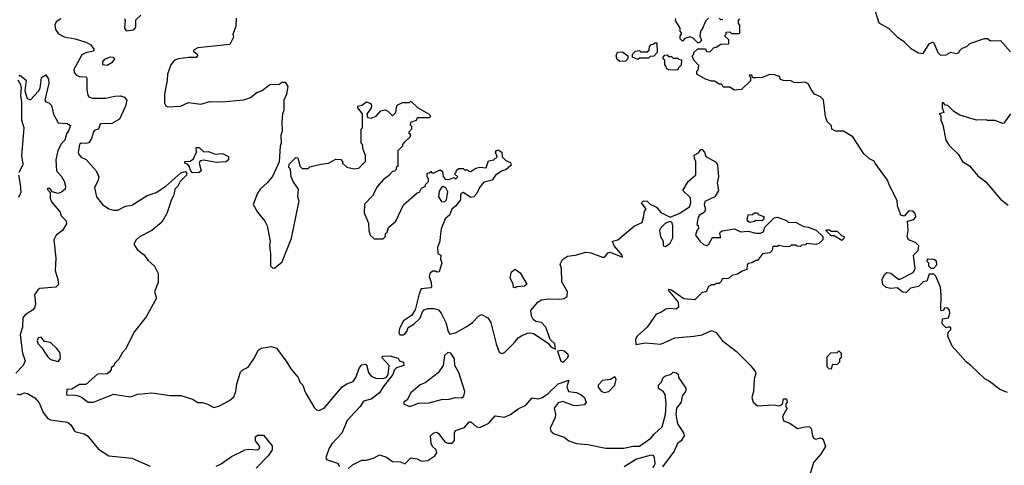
# Model space of a CAD drawing. Extents: x 2239805 to 2396427, y 665731 to 772158.
# Tile 257 of 326: x 2380584 to 2387004, y 698273 to 701180. Entities that reach past the tile are written whole.
import ezdxf

# ---------------------------------------------------------------- set-up
doc = ezdxf.new("R2010")
doc.units = 0

msp = doc.modelspace()

# ---------------------------------------------------------------- linework, layer by layer
at = {"layer": '0CON05XD'}
for points in [[(2380852.5, 701185), (2380821.2, 701165), (2380814.1, 701145.9), (2380818, 701115), (2380837.3, 701087.3), (2380875, 701068), (2380945, 701056), (2381015, 701034), (2381047.5, 701015), (2381070, 700985), (2381062.5, 700975), (2381015, 700964.5), (2380990, 700950), (2380936.9, 700855), (2380939.1, 700835), (2380955, 700818.2), (2380975, 700810), (2381015, 700806.9), (2381021.2, 700801.2), (2381021.5, 700721.5), (2381028, 700688), (2381036.1, 700676.1), (2381058, 700668), (2381145, 700668), (2381205, 700681.4), (2381242.3, 700682.3), (2381266.7, 700675), (2381282, 700655), (2381274.4, 700615), (2381235, 700531.2), (2381185, 700502.9), (2381115, 700501.2), (2381106.1, 700493.9), (2381097.5, 700465), (2381075, 700459.2), (2381065, 700448.8), (2381053.1, 700405), (2381035, 700377.5), (2381017.6, 700372.4), (2380985, 700374.3), (2380973.5, 700365), (2380965.6, 700315.6), (2380970, 700300), (2380985, 700282.5), (2381017.7, 700267.7), (2381083.3, 700195), (2381100, 700155), (2381093.6, 700126.4), (2381071.2, 700085), (2381084, 700025), (2381124.2, 699974.2), (2381165, 699946.7), (2381195, 699936.7), (2381225, 699936.7), (2381275, 699962.5), (2381315, 699970), (2381415, 700032.5), (2381475, 700052.5), (2381537.5, 700095), (2381635, 700181.2), (2381665, 700190), (2381672.5, 700185), (2381671.2, 700165), (2381630, 700125), (2381615.8, 700094.2), (2381596.7, 700075), (2381590, 700035), (2381573.1, 700006.9), (2381543.2, 699916.8), (2381510, 699860), (2381446.1, 699803.9), (2381365, 699763.3), (2381343.3, 699745), (2381327.5, 699715), (2381350.7, 699680.7), (2381396.4, 699646.4), (2381420.7, 699610.7), (2381463, 699573), (2381487.5, 699525), (2381486.7, 699465), (2381463.3, 699405), (2381476.4, 699363.6), (2381409.3, 699240.7), (2381332.5, 699145), (2381275, 699030), (2381255, 699010), (2381230, 698965), (2381201.7, 698938.3), (2381198.3, 698921.7), (2381181.7, 698908.3), (2381180, 698895), (2381168.3, 698881.7), (2381155, 698870), (2381091.7, 698868.3), (2381015, 698800), (2380975, 698800), (2380925, 698770), (2380891.7, 698768.3), (2380890, 698735), (2380895, 698730), (2380935, 698732.5), (2380967, 698727), (2380988.3, 698718.3), (2381030, 698685), (2381065.8, 698684.2), (2381195, 698736.7), (2381305, 698718.8), (2381355, 698736.2), (2381445, 698746.2), (2381565, 698727.5), (2381635, 698727.5), (2381710, 698705), (2381745, 698682.5), (2381775, 698683.3), (2381805, 698673.3), (2381850.7, 698650.7), (2381881.7, 698658.3), (2381952.5, 698695), (2381980.5, 698719.5), (2381994, 698755), (2382000, 698805), (2382025, 698880), (2382040, 698895), (2382075, 698913.3), (2382115, 698973.8), (2382138.8, 699025), (2382157.7, 699037.7), (2382225, 699048.9), (2382257.7, 699037.7), (2382326.1, 698946.1), (2382351.7, 698901.7), (2382400, 698845), (2382410, 698815), (2382430, 698795), (2382445, 698750), (2382505, 698650), (2382520, 698635), (2382535, 698631.2), (2382570, 698645), (2382686.7, 698785), (2382717.5, 698805), (2382759.5, 698820.5), (2382776.2, 698845), (2382799.7, 698910.3), (2382815, 698927.5), (2382833.8, 698933.8), (2382845, 698927.5), (2382858.3, 698878.3), (2382876.7, 698855), (2382905, 698841.9), (2382955, 698839.2), (2382974, 698846), (2382987, 698863), (2382992.5, 698925), (2382947.5, 698975), (2382950, 698985), (2382996.8, 698986.8), (2383053, 698973), (2383060, 698955), (2383087.5, 698945), (2383090, 698925), (2383040.7, 698909.3), (2383026.4, 698893.6), (2383016.7, 698865), (2382954, 698785), (2382931.2, 698745), (2382876.7, 698705), (2382825, 698691.2), (2382804.1, 698655.9), (2382764.2, 698615.8), (2382718.6, 698565), (2382685, 698483.3), (2382621.2, 698415), (2382602.5, 698385), (2382580, 698325), (2382585, 698310), (2382657, 698287), (2382670, 698265)], [(2381267, 701187), (2381272.5, 701175), (2381267.5, 701125), (2381278.3, 701108.3), (2381325, 701113.3), (2381336.4, 701123.6), (2381342.5, 701135), (2381341.7, 701178.3), (2381375, 701210)], [(2381995, 701190), (2381993.3, 701135), (2381973.3, 701085), (2381977.5, 701065), (2381955, 701017.5), (2381745, 700996.2), (2381718.3, 700981.7), (2381717.5, 700975), (2381742.5, 700955), (2381743.3, 700945), (2381735, 700933.3), (2381685, 700933.8), (2381620, 700925), (2381593.9, 700916.1), (2381570, 700885), (2381547.5, 700825), (2381546.7, 700785), (2381527.5, 700695), (2381527.5, 700635), (2381537, 700617), (2381550.7, 700610.7), (2381633.6, 700616.4), (2381685, 700640), (2381765, 700628.8), (2381825, 700646.2), (2381905, 700643.8), (2382045, 700656.7), (2382088.3, 700671.7), (2382130, 700705), (2382165, 700717.5), (2382215, 700757.5), (2382275, 700760), (2382295, 700772.5), (2382315, 700772.5), (2382332.5, 700745), (2382323.3, 700695), (2382307.5, 700655), (2382307, 700587), (2382297.5, 700565), (2382292.5, 700515), (2382296.7, 700455), (2382287.5, 700425), (2382290, 700375), (2382283.3, 700355), (2382277, 700253), (2382233, 700157), (2382197.5, 700115), (2382155, 700077.5), (2382135, 700047.5), (2382107.5, 699975), (2382133.9, 699923.9), (2382182.5, 699865), (2382197.5, 699835), (2382217.5, 699735), (2382212.5, 699705), (2382220, 699655), (2382220, 699575), (2382231.7, 699561.7), (2382245, 699560), (2382295, 699600), (2382357.5, 699755), (2382403.6, 699986.4), (2382406.7, 699995), (2382397.5, 700025), (2382402.5, 700075), (2382366.7, 700125), (2382353.3, 700155), (2382350, 700205), (2382340, 700215), (2382341.7, 700238.3), (2382385, 700280), (2382398.3, 700278.3), (2382410, 700225), (2382425, 700210), (2382465, 700210), (2382475, 700220), (2382548.3, 700238.3), (2382597, 700243), (2382645, 700270), (2382678.3, 700268.3), (2382690, 700255), (2382690, 700245), (2382718.3, 700218.3), (2382765, 700207.5), (2382795, 700212.5), (2382840, 700255), (2382840, 700295), (2382823, 700333), (2382820, 700365), (2382810, 700375), (2382810, 700465), (2382820, 700475), (2382820, 700565), (2382790, 700605), (2382790, 700615), (2382815, 700622.5), (2382845, 700643.3), (2382872.7, 700632.7), (2382878.8, 700618.8), (2382876.6, 700603.4), (2382847.5, 700565), (2382851.7, 700541.7), (2382875, 700537.5), (2382908.8, 700551.2), (2382940, 700585), (2382965, 700592.5), (2382983.3, 700585), (2383015, 700552.5), (2383036.7, 700575), (2383042.5, 700617.5), (2383050, 700625), (2383080.7, 700639.3), (2383125, 700640), (2383135, 700647.5), (2383177, 700607), (2383250, 700565), (2383260, 700555), (2383260, 700545), (2383255, 700540), (2383175, 700540), (2383168.3, 700521.7), (2383131.7, 700508.3), (2383130, 700495), (2383140, 700485), (2383140, 700465), (2383120, 700445), (2383130, 700435), (2383130, 700415), (2383091.7, 700378.3), (2383080, 700365), (2383080, 700355), (2383050, 700325), (2383050, 700225), (2383040, 700215), (2383038.3, 700201.7), (2383028.3, 700191.7), (2383015, 700190), (2382989.3, 700160.7), (2382953.6, 700136.4), (2382915, 700090), (2382885, 700030), (2382833, 699977), (2382830.7, 699920.7), (2382858.3, 699851.7), (2382860, 699805), (2382870, 699775), (2382895, 699750), (2382955, 699750), (2382970, 699765), (2382970, 699785), (2382980, 699795), (2382990, 699825), (2383037.5, 699865), (2383087, 699973), (2383175, 700050), (2383190, 700055), (2383205, 700080), (2383230, 700095), (2383230, 700105), (2383250, 700125), (2383250, 700145), (2383240, 700155), (2383241.7, 700178.3), (2383255, 700180), (2383265, 700190), (2383271.7, 700181.7), (2383285, 700180), (2383325, 700200), (2383340.7, 700190.7), (2383346.1, 700156.1), (2383359.3, 700139.3), (2383383, 700137), (2383415, 700150), (2383427.5, 700142.5), (2383440, 700155), (2383420, 700175), (2383430, 700185), (2383431.7, 700198.3), (2383445, 700210), (2383475, 700210), (2383485, 700200), (2383505, 700200), (2383511.7, 700191.7), (2383525, 700190), (2383558.3, 700211.7), (2383585, 700217.5), (2383626, 700214), (2383640, 700260), (2383675, 700266.7), (2383697.5, 700285), (2383686.7, 700315), (2383693.6, 700326.4), (2383705, 700330), (2383728, 700315), (2383730, 700285), (2383755, 700262.5), (2383785, 700247.5), (2383788.3, 700231.7), (2383755, 700200), (2383730, 700195), (2383687.5, 700165), (2383665, 700132.5), (2383610.5, 700119.5), (2383582, 700085), (2383564.4, 700045.6), (2383545.8, 700024.2), (2383525, 700020), (2383475, 700052.5), (2383463.6, 700046.4), (2383457.5, 700035), (2383457.5, 700005), (2383425.9, 699964.1), (2383402.5, 699945), (2383387.5, 699905), (2383359.3, 699880.7), (2383332.5, 699815), (2383326, 699764), (2383323.3, 699735), (2383307.5, 699695), (2383310, 699655), (2383330, 699645), (2383328.3, 699618.3), (2383336.7, 699595), (2383320, 699535), (2383305, 699532.5), (2383295, 699540), (2383275, 699540), (2383257.5, 699525), (2383253.3, 699505), (2383267.5, 699465), (2383270, 699435), (2383265, 699430), (2383202.5, 699425), (2383188.3, 699391.7), (2383163.6, 699286.4), (2383139.3, 699250.7), (2383086.7, 699215), (2383060, 699165), (2383057, 699137), (2383062.5, 699125), (2383083.8, 699123.8), (2383095, 699131.2), (2383108.8, 699145), (2383117.5, 699172.5), (2383155, 699193.8), (2383195, 699232.5), (2383210, 699275), (2383221.7, 699288.3), (2383245, 699296.7), (2383285, 699296.7), (2383315, 699287.5), (2383332.5, 699265), (2383363.3, 699205), (2383377.5, 699145), (2383388.3, 699128.3), (2383425, 699136.7), (2383495, 699176.7), (2383536.7, 699205), (2383575, 699246.7), (2383595, 699256.7), (2383635.9, 699235.9), (2383656.2, 699205), (2383690, 699065), (2383710.5, 699010.5), (2383725, 699003.3), (2383745, 699008.8), (2383810.8, 699075), (2383835, 699104), (2383859.1, 699120.9), (2383895, 699135.8), (2383917.7, 699137.7), (2383935, 699133.8), (2384029.3, 699069.3), (2384047.5, 699045), (2384078.3, 699031.7), (2384073.3, 699065), (2384043.6, 699093.6), (2384015, 699173.8), (2383986.2, 699205), (2383950.5, 699210.5), (2383933.3, 699225), (2383921.2, 699245), (2383916.4, 699283.6), (2383962.3, 699337.7), (2383985, 699353.3), (2384035, 699360), (2384106.4, 699356.4), (2384135, 699362), (2384153.3, 699375), (2384155.8, 699405.8), (2384119.3, 699469.3), (2384117.5, 699555), (2384107.5, 699585), (2384122.5, 699615), (2384155, 699637.5), (2384205, 699643.3), (2384275, 699663.3), (2384309.3, 699659.3), (2384385, 699630), (2384398.3, 699631.7), (2384420.7, 699659.3), (2384435, 699662.5), (2384515, 699630), (2384512.5, 699645), (2384461.2, 699705), (2384450, 699735), (2384485, 699743.3), (2384592.5, 699835), (2384643, 699857), (2384650.7, 699889.3), (2384658.3, 699931.7), (2384670, 699945), (2384637.5, 699985), (2384651.7, 699998.3), (2384675, 699996.7), (2384695, 699977.5), (2384736.4, 699956.4), (2384765, 699922.5), (2384825, 699892.5), (2384883.6, 699916.4), (2384951.7, 699958.3), (2384960.8, 699985), (2384957.5, 700017.5), (2384907.5, 700065), (2384942.5, 700125), (2384992.5, 700167.5), (2384993.3, 700255), (2384983.3, 700275), (2384983, 700297), (2385009.3, 700310.7), (2385025, 700332.5), (2385035, 700332.5), (2385050, 700315), (2385057, 700287), (2385125, 700250), (2385135, 700230), (2385140, 700155), (2385131.2, 700115), (2385140, 700065), (2385116.4, 700023.6), (2385052.5, 699995), (2385046.7, 699975), (2385056.7, 699945), (2385050, 699925), (2385017.5, 699905), (2385008.3, 699891.7), (2385000, 699845), (2385007, 699837), (2385010, 699815), (2385000, 699805), (2384990, 699775), (2385020, 699735), (2385043.9, 699713.9), (2385065, 699706.7), (2385076.7, 699715), (2385101.7, 699758.3), (2385155, 699760), (2385150, 699785), (2385153.6, 699796.4), (2385165, 699802.5), (2385245, 699816.7), (2385285, 699796.7), (2385335, 699800), (2385385, 699787.5), (2385415, 699787.5), (2385433, 699797), (2385443.6, 699826.4), (2385503.6, 699886.4), (2385525, 699892.5), (2385585, 699870), (2385595, 699860), (2385647, 699857), (2385695, 699830), (2385725, 699827.5), (2385777, 699807), (2385820, 699765), (2385820, 699745), (2385795, 699720), (2385775, 699712.5), (2385715, 699720), (2385708.3, 699711.7), (2385685, 699710), (2385675, 699700), (2385653, 699703), (2385645, 699710), (2385615, 699710), (2385605, 699700), (2385575, 699697.5), (2385535, 699707.5), (2385525, 699700), (2385495, 699700), (2385490, 699675), (2385475, 699660), (2385428.3, 699651.7), (2385395, 699610), (2385385, 699610), (2385357, 699593), (2385335, 699590), (2385328.3, 699581.7), (2385325, 699550), (2385295, 699540), (2385265, 699520), (2385228.3, 699511.7), (2385205, 699492.5), (2385165, 699490), (2385158.3, 699471.7), (2385145, 699460), (2385125, 699460), (2385115, 699450), (2385095, 699450), (2385075, 699440), (2385060, 699405), (2385035, 699400), (2384987, 699353), (2384915, 699358.8), (2384835, 699416.2), (2384815, 699420), (2384812.5, 699415), (2384878.3, 699338.3), (2384880, 699305), (2384865, 699292.5), (2384823.3, 699296.7), (2384798.3, 699291.7), (2384765, 699270), (2384735, 699260), (2384676.4, 699173.6), (2384610, 699115), (2384600, 699095), (2384601.7, 699061.7), (2384665, 699072.5), (2384765, 699064), (2384855, 699104.3), (2384980, 699115)], [(2385075, 701190), (2385055, 701170), (2385037, 701123), (2385022.5, 701105), (2385020, 701075), (2385030, 701045), (2385015, 701030), (2385005, 701030), (2384975, 701060), (2384955, 701067.5), (2384921.7, 701058.3), (2384905, 701040), (2384890, 701055), (2384890, 701075), (2384900, 701085), (2384900, 701095), (2384890, 701105), (2384890, 701125), (2384860, 701175), (2384861.7, 701188.3)], [(2387025, 698747.5), (2386975, 698767.5), (2386905, 698822.5), (2386877, 698837), (2386785, 698923.3), (2386757, 698947), (2386665, 699050), (2386636.7, 699115), (2386638.3, 699141.7), (2386655, 699160), (2386655, 699170), (2386645, 699177.5), (2386625, 699170), (2386600, 699195), (2386601.7, 699228.3), (2386640, 699235), (2386650, 699265), (2386646.2, 699285), (2386635, 699297.5), (2386615, 699300), (2386607, 699283), (2386595, 699280), (2386590, 699285), (2386593.3, 699385), (2386587.5, 699435), (2386557, 699507), (2386545, 699520), (2386515, 699520), (2386500, 699475), (2386475, 699470), (2386445, 699440), (2386391.7, 699428.3), (2386365, 699400), (2386343, 699403), (2386305, 699430), (2386265, 699427.5), (2386233, 699433), (2386213, 699453), (2386207.5, 699485), (2386223, 699517), (2386238.3, 699531.7), (2386265, 699526.7), (2386315, 699487.5), (2386325, 699487.5), (2386410, 699530), (2386423.3, 699555), (2386412.5, 699645), (2386442.5, 699675), (2386447.5, 699705), (2386426.1, 699726.1), (2386380, 699745), (2386370, 699765), (2386377.5, 699805), (2386372.5, 699865), (2386415, 699877.5), (2386426.7, 699895), (2386423.3, 699915), (2386405, 699931.2), (2386387, 699933), (2386375, 699927.5), (2386351.7, 699898.3), (2386330, 699905), (2386307.5, 699965), (2386305, 700000), (2386256.7, 700095), (2386243.6, 700133.6), (2386162.5, 700245), (2386156.4, 700256.4), (2386125, 700272.5), (2386087.5, 700305), (2386016.4, 700416.4), (2385955, 700452.5), (2385903.6, 700453.6), (2385880, 700465), (2385876.7, 700486.7), (2385850, 700515), (2385838.3, 700548.3), (2385826.1, 700656.1), (2385806.1, 700676.1), (2385767.5, 700695), (2385743.9, 700723.9), (2385725, 700762.5), (2385705, 700772.5), (2385665, 700767.5), (2385635, 700770), (2385611.7, 700781.7), (2385565, 700782.5), (2385545, 700790), (2385538.3, 700808.3), (2385505, 700820), (2385475, 700822.5), (2385426.4, 700803.6), (2385385, 700800), (2385365, 700800), (2385358.3, 700818.3), (2385345, 700820), (2385340, 700815), (2385350, 700805), (2385348.3, 700781.7), (2385290, 700725), (2385245, 700720), (2385215, 700740), (2385175, 700740), (2385158.3, 700758.3), (2385145, 700760), (2385115, 700780), (2385095, 700780), (2385055, 700792.5), (2385000, 700825), (2385000, 700845), (2385007, 700853), (2385011.7, 700881.7), (2384980, 700915), (2384970, 700945), (2384980, 700955), (2384980, 700965), (2385005, 700990), (2385055, 700990), (2385061.7, 700971.7), (2385085, 700970), (2385111.7, 700998.3), (2385125, 701000), (2385155, 701020), (2385208.3, 701021.7), (2385208.3, 701048.3), (2385180, 701075), (2385190, 701085), (2385191.7, 701098.3), (2385215, 701100), (2385225, 701090), (2385275, 701090), (2385280, 701095), (2385280, 701145), (2385270, 701155), (2385270, 701175), (2385280, 701185)], [(2385168.3, 701181.7), (2385155, 701180), (2385145, 701190)], [(2386162.5, 701235), (2386185, 701160), (2386250, 701125), (2386307, 701067), (2386345, 701042.5), (2386393.6, 700993.6), (2386443.6, 700963.6), (2386475, 700960), (2386515, 701022.5), (2386535, 701032.5), (2386545, 701030), (2386570, 700965), (2386588.3, 700948.3), (2386625, 700950), (2386655, 700967.5), (2386695, 700960), (2386710, 700965), (2386713, 700977), (2386730, 700995), (2386760, 701005), (2386780, 701025), (2386875, 701057.5), (2386895, 701057.5), (2386915, 701042.5), (2386980, 701045), (2387045, 700970)], [(2384615, 700920), (2384580, 700935), (2384580, 700955), (2384600, 700975), (2384625, 700980), (2384635, 700970), (2384675, 700970), (2384688.3, 700981.7), (2384690, 701005), (2384701.7, 701018.3), (2384715, 701020), (2384725, 701030), (2384738.3, 701028.3), (2384740, 700965), (2384718.3, 700941.7), (2384695, 700940), (2384685, 700930), (2384625, 700930), (2384615, 700920)], [(2381155, 700884), (2381190.6, 700905), (2381204.2, 700925), (2381193.5, 700933.5), (2381175, 700935.3), (2381135, 700919.5), (2381124.5, 700905), (2381125, 700886.7), (2381155, 700884)], [(2384498.3, 700908.3), (2384480.7, 700920.7), (2384472.5, 700945), (2384481.7, 700968.3), (2384515, 700970), (2384550, 700945), (2384550, 700925), (2384535, 700910), (2384498.3, 700908.3)], [(2384875, 700850), (2384815, 700852.5), (2384801.7, 700861.7), (2384800, 700875), (2384790, 700885), (2384790, 700915), (2384780, 700925), (2384780, 700935), (2384791.7, 700948.3), (2384805, 700950), (2384815, 700940), (2384835, 700940), (2384845, 700930), (2384875, 700930), (2384881.7, 700921.7), (2384898.3, 700918.3), (2384897, 700883), (2384880, 700865), (2384875, 700850)], [(2380578.3, 700811.7), (2380585, 700817.5), (2380626.7, 700785), (2380618.8, 700715), (2380633.3, 700665), (2380655, 700656.7), (2380707.3, 700712.7), (2380717.7, 700732.3), (2380726.4, 700803.6), (2380755, 700820), (2380771.7, 700791.7), (2380773.9, 700766.1), (2380747.5, 700655), (2380753.9, 700643.9), (2380775, 700636.7), (2380790.7, 700620.7), (2380804.1, 700564.1), (2380836.1, 700506.1), (2380893, 700503), (2380915, 700490), (2380903.3, 700455), (2380888.8, 700435), (2380878.8, 700395), (2380857.7, 700372.3), (2380833.2, 700326.8), (2380820, 700265), (2380823.3, 700195), (2380857.3, 700157.3), (2380875, 700127.5), (2380883.3, 700095), (2380880, 700075), (2380856.1, 700053.9), (2380835, 700046.7), (2380796.7, 700056.7), (2380786.2, 700075), (2380775, 700080), (2380762.5, 700075), (2380782.5, 700052.5), (2380783.5, 700015), (2380792.3, 699992.3), (2380847.5, 699925), (2380855, 699900), (2380888.3, 699868.3), (2380889.3, 699849.3), (2380863.3, 699805), (2380821.2, 699775), (2380807.5, 699745), (2380820.6, 699625), (2380816, 699545), (2380834, 699485), (2380836.4, 699453.6), (2380820, 699435), (2380715, 699426), (2380701.7, 699418.3), (2380680.8, 699385), (2380687.1, 699325), (2380680, 699300), (2380668, 699285), (2380619.4, 699255), (2380604.7, 699235.3), (2380602.5, 699175), (2380588, 699125), (2380602.5, 699005), (2380620, 698955), (2380606.1, 698923.9), (2380558.8, 698875)], [(2380580, 700185), (2380607.5, 700235), (2380598.6, 700295), (2380613.3, 700475), (2380606.7, 700495), (2380598.8, 700525), (2380599.2, 700645), (2380590.8, 700685), (2380596.7, 700735), (2380592, 700755), (2380574, 700785)], [(2387043.6, 700566.4), (2387000, 700505), (2386993, 700503), (2386945, 700522.5), (2386895, 700522.5), (2386885, 700527.5), (2386823.6, 700523.6), (2386715, 700557.5), (2386675, 700580), (2386635, 700620), (2386621.7, 700621.7), (2386605, 700640), (2386600, 700635), (2386600, 700605), (2386610, 700575), (2386580, 700565), (2386590, 700555), (2386590, 700525), (2386602.5, 700495), (2386622.5, 700395), (2386645, 700360), (2386703, 700303), (2386732.5, 700255), (2386776.4, 700226.4), (2386830.7, 700160.7), (2386883, 700123), (2386978.3, 700008.3), (2387029.3, 699969.3)], [(2381711.7, 700181.7), (2381700, 700195), (2381690, 700225), (2381678.3, 700238.3), (2381660, 700245), (2381660, 700255), (2381695, 700257.5), (2381718, 700272), (2381736.7, 700315), (2381735, 700346.7), (2381755, 700346.7), (2381785, 700317.5), (2381815, 700320), (2381858.3, 700301.7), (2381906.1, 700306.1), (2381945, 700287.5), (2381946.2, 700265), (2381927.7, 700252.3), (2381865, 700249.2), (2381785, 700263.8), (2381761.7, 700258.3), (2381753.8, 700245), (2381766.7, 700193.3), (2381755, 700183.3), (2381711.7, 700181.7)], [(2380577.6, 700022.4), (2380592.9, 700055), (2380590.6, 700105), (2380578.8, 700165)], [(2383355, 699992), (2383368, 700005), (2383376.2, 700056.2), (2383363, 700083), (2383345, 700092.5), (2383333.8, 700086.2), (2383318.3, 700061.7), (2383314, 700025), (2383333.8, 699995), (2383355, 699992)], [(2385345, 699857.5), (2385333.6, 699863.6), (2385327.5, 699875), (2385333, 699907), (2385361.7, 699908.3), (2385375, 699920), (2385395, 699920), (2385400, 699910), (2385437, 699897), (2385437, 699883), (2385425, 699867.5), (2385385, 699870), (2385375, 699862.5), (2385345, 699857.5)], [(2384795, 699700), (2384825, 699722.5), (2384843, 699757), (2384843.3, 699835), (2384837.5, 699855), (2384825, 699862.5), (2384795, 699852.5), (2384765, 699822.5), (2384756.7, 699805), (2384763.3, 699765), (2384780, 699735), (2384780, 699705), (2384795, 699700)], [(2385945, 699740), (2385895, 699770), (2385875, 699770), (2385841.7, 699801.7), (2385841.7, 699808.3), (2385865, 699810), (2385875, 699800), (2385915, 699800), (2385941.7, 699771.7), (2385960, 699765), (2385958.3, 699751.7), (2385945, 699740)], [(2386545, 699560), (2386565, 699580), (2386562.5, 699605), (2386545, 699616.7), (2386501.7, 699618.3), (2386500, 699605), (2386510, 699595), (2386510, 699575), (2386525, 699560), (2386545, 699560)], [(2383815, 699430), (2383803, 699433), (2383802.5, 699455), (2383783.3, 699495), (2383790, 699535), (2383815, 699552.5), (2383848.3, 699528.3), (2383890, 699455), (2383875, 699442.5), (2383825, 699437.5), (2383815, 699430)], [(2384980, 699115), (2385035, 699124.4), (2385095, 699152.5), (2385125, 699138.9), (2385165, 699087.5), (2385257.5, 699015), (2385350, 698925), (2385380, 698885), (2385383.3, 698875), (2385374.2, 698835), (2385368.1, 698755), (2385357.5, 698715), (2385366.2, 698685), (2385395, 698661.2), (2385501.4, 698668.6), (2385538.8, 698661.2), (2385558.3, 698671.7), (2385565, 698707.5), (2385585, 698707.5), (2385588.8, 698685), (2385580, 698675), (2385580, 698655), (2385587.5, 698645), (2385558.3, 698591.7), (2385563.6, 698563.6), (2385605, 698547.5), (2385655, 698513.3), (2385715, 698526.7), (2385735, 698523.3), (2385743.9, 698513.9), (2385752.5, 698465), (2385761.1, 698451.1), (2385775, 698444.3), (2385805, 698453.3), (2385815, 698450), (2385826.2, 698435), (2385837.5, 698395), (2385806.1, 698343.9), (2385759.3, 698290.7), (2385717.5, 698145)], [(2380835, 698950), (2380847.5, 698965), (2380850, 698985), (2380845, 699010), (2380826.7, 699035), (2380785, 699073.8), (2380745, 699080), (2380725, 699108.8), (2380705, 699104), (2380698.5, 699085), (2380704.5, 699065), (2380729.2, 699039.2), (2380765, 698983.3), (2380785, 698963.8), (2380835, 698950)], [(2383125, 698657.5), (2383145, 698663.3), (2383185, 698678.8), (2383255, 698681.2), (2383335, 698702.5), (2383385, 698703.8), (2383425, 698716.2), (2383465, 698713.8), (2383480, 698725), (2383485.7, 698755), (2383474.3, 698795), (2383447.8, 698877.8), (2383422.5, 698925), (2383418.7, 698968.7), (2383395, 699003.8), (2383375, 699008), (2383355, 698990), (2383345.5, 698924.5), (2383313.3, 698876.7), (2383228.7, 698811.3), (2383195, 698798), (2383133.8, 698745), (2383110, 698700), (2383090, 698685), (2383090, 698675), (2383125, 698657.5)], [(2384125, 698946.7), (2384135, 698953.3), (2384156.7, 698975), (2384162.5, 698985), (2384160, 698995), (2384135, 699016.7), (2384115, 699022.5), (2384091.7, 699018.3), (2384111.7, 698951.7), (2384125, 698946.7)], [(2385875, 698900), (2385861.7, 698901.7), (2385850, 698915), (2385848.3, 698981.7), (2385873, 699007), (2385915, 699010), (2385925, 699020), (2385940, 699005), (2385940, 698975), (2385930, 698965), (2385930, 698945), (2385915, 698930), (2385881.7, 698928.3), (2385875, 698900)], [(2382725, 698250), (2382753.3, 698276.7), (2382814.1, 698305.9), (2382845, 698306.7), (2382895, 698322.5), (2382929.3, 698340.7), (2382975, 698326.7), (2383015, 698297.5), (2383066.4, 698296.4), (2383095, 698282.5), (2383135, 698322.5), (2383175, 698316), (2383205, 698300.8), (2383246.4, 698303.6), (2383290, 698335), (2383303.8, 698355), (2383300, 698375), (2383276.2, 698395), (2383268, 698415), (2383263.8, 698465), (2383284.1, 698485.9), (2383305, 698488.8), (2383315, 698481.2), (2383357.5, 698425), (2383375, 698416.7), (2383405, 698416.7), (2383418.8, 698435), (2383419.2, 698485), (2383425, 698500), (2383485, 698520), (2383515, 698556.7), (2383525, 698556.7), (2383563.3, 698525), (2383585, 698520.8), (2383642.3, 698547.7), (2383684.1, 698595.9), (2383745, 698588.1), (2383784.5, 698605.5), (2383835, 698642), (2383884.4, 698665.6), (2383925, 698713.8), (2383965, 698707.1), (2383993.6, 698716.4), (2384029.4, 698740.6), (2384095, 698805.6), (2384165, 698827.5), (2384152, 698785), (2384162.5, 698755), (2384215, 698748.1), (2384245, 698732.5), (2384266.9, 698715), (2384277.5, 698682.5), (2384265, 698668.6), (2384215, 698660.6), (2384192.6, 698662.6), (2384125, 698688.8), (2384095, 698680), (2384068.8, 698645), (2384077.3, 698607.3), (2384075.8, 698585), (2384042.5, 698515), (2384047.5, 698495), (2384069.5, 698479.5), (2384135, 698456), (2384165, 698432), (2384215, 698415.8), (2384288, 698408), (2384405, 698384.4), (2384524.2, 698385.8), (2384585, 698398.1), (2384625, 698398), (2384700, 698450), (2384722.4, 698477.6), (2384773.8, 698525), (2384796.1, 698603.9), (2384800, 698675), (2384793.3, 698735), (2384781.7, 698751.7), (2384750, 698775), (2384750, 698795), (2384770, 698815), (2384778.3, 698841.7), (2384790, 698855), (2384831.7, 698868.3), (2384845, 698880), (2384867, 698877), (2384878.3, 698868.3), (2384880, 698845), (2384927, 698777), (2384927.5, 698765), (2384926.1, 698753.9), (2384903, 698727), (2384897.5, 698685), (2384867.5, 698645), (2384862.5, 698605), (2384874, 698544), (2384913.3, 698485), (2384917.5, 698465), (2384897.7, 698432.3), (2384873.3, 698415), (2384851.2, 698365), (2384776.4, 698263.6)], [(2384395, 698748), (2384425, 698754), (2384463.8, 698795), (2384472.5, 698835), (2384465, 698850), (2384436.4, 698833.6), (2384385, 698825.8), (2384356.2, 698795), (2384355, 698782.5), (2384375, 698756.2), (2384395, 698748)], [(2380565, 698740), (2380585, 698733.8), (2380615, 698746), (2380635, 698742), (2380683.4, 698713.4), (2380711.1, 698681.1), (2380737.8, 698617.8), (2380767.7, 698577.7), (2380785, 698570), (2380895, 698554.4), (2380917, 698537), (2380944.4, 698494.4), (2381005, 698477.5), (2381025.6, 698465.6), (2381098.3, 698378.3), (2381165, 698335.6), (2381315, 698320), (2381435, 698268)], [(2381865, 698266.5), (2381898.1, 698281.9), (2381965, 698330.8), (2382055, 698374.4), (2382075, 698379.4), (2382136.7, 698373.3), (2382148.8, 698385), (2382150, 698395), (2382122.2, 698432.2), (2382121.1, 698458.9), (2382135, 698470.8), (2382175, 698468.8), (2382230.7, 698400.7), (2382231.2, 698375), (2382204, 698335), (2382125.7, 698254.3)], [(2384713.6, 698256.4), (2384727.5, 698285), (2384723, 698323), (2384716.1, 698336.1), (2384701.7, 698338.3), (2384605, 698313.8), (2384525, 698262.5)]]:
    msp.add_lwpolyline(points, dxfattribs=at)

doc.saveas('drawing.dxf')
